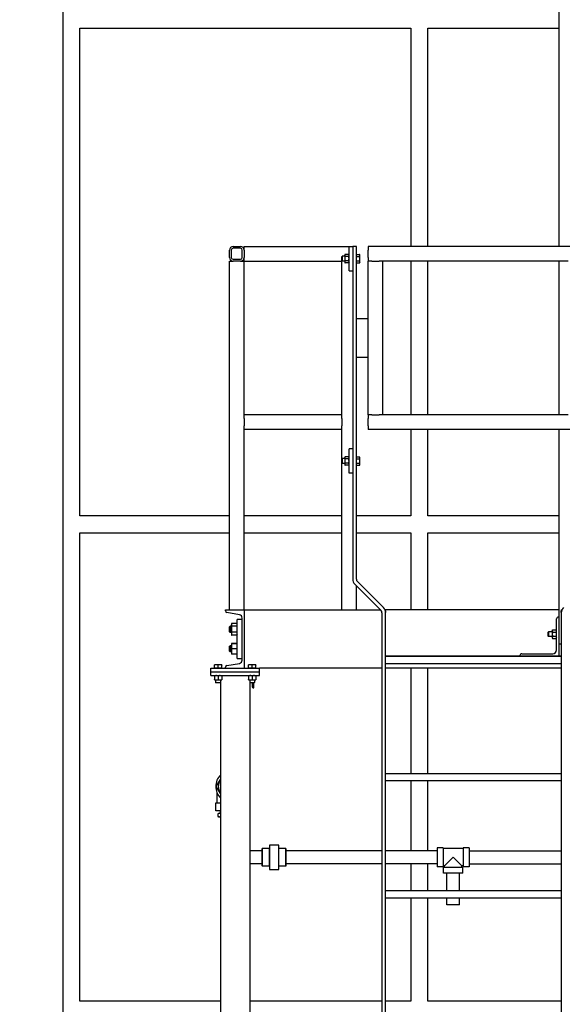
# Model space of a CAD drawing. Header units: inches. Extents: x 24 to 1128, y -94 to 748.
# Tile 404 of 546: x 844 to 900, y 190 to 291. Entities that reach past the tile are written whole.
import ezdxf

# ---------------------------------------------------------------- set-up
doc = ezdxf.new("R2010")
doc.units = ezdxf.units.IN
doc.header["$LTSCALE"] = 32
doc.header["$MEASUREMENT"] = 0
doc.layers.add('Dimension (ANSI)', color=7, linetype='Continuous', lineweight=25)
doc.layers.add('Visible (ANSI)', color=7, linetype='Continuous', lineweight=30)
doc.styles.add('Note Text (ANSI)', font='tahoma.ttf')
doc.dimstyles.new('Architectural (ANSI)', dxfattribs={"dimscale": 32, "dimtxt": 0.125, "dimasz": 0.098425, "dimexe": 0.125, "dimexo": 0.0625, "dimgap": 0.031496, "dimtad": 0, "dimtih": 1, "dimtoh": 1, "dimdec": 4, "dimrnd": 1e-08, "dimzin": 3, "dimdsep": 46, "dimlunit": 4, "dimtxsty": 'Note Text (ANSI)', "dimcen": 0.09, "dimdle": 0.393701, "dimclrd": 256, "dimclre": 256, "dimclrt": 256, "dimadec": 0, "dimazin": 3, "dimtfac": 0.96, "dimtofl": 0, "dimtmove": 0, "dimatfit": 3, "dimfxl": 1, "dimfrac": 2, "dimtolj": 1, "dimtzin": 12, "dimlwd": -1, "dimlwe": -1, "dimarcsym": 0})

# ---------------------------------------------------------------- blocks, each defined once
blk = doc.blocks.new('*D20')
at = {"layer": 'Defpoints', "color": 0, "transparency": 16777216}
for p in [(848.38, 292.25), (805.54, 136.25), (862.04, 136.25)]:
    blk.add_point(p, dxfattribs=at)
at = {"layer": 'Dimension (ANSI)', "transparency": 16777216}
for p, q in [((846.38, 292.25), (801.54, 292.25)), ((805.54, 289.1), (805.54, 223.34)), ((805.54, 139.4), (805.54, 217.16)), ((860.04, 136.25), (801.54, 136.25))]:
    blk.add_line(p, q, dxfattribs=at)
for points in [[(805.02, 289.1), (806.07, 289.1), (805.54, 292.25)], [(805.02, 139.4), (806.07, 139.4), (805.54, 136.25)]]:
    blk.add_solid(points, dxfattribs=at)
at = {"layer": 'Dimension (ANSI)', "transparency": 16777216, "insert": (798.81, 222.33), "char_height": 4, "attachment_point": 1, "style": 'Note Text (ANSI)'}
blk.add_mtext('\\A1;13\'-0"', dxfattribs=at)

msp = doc.modelspace()

# ---------------------------------------------------------------- linework, layer by layer
at = {"layer": 'Visible (ANSI)'}
for p, q in [((899.22407, 304.31471), (899.22407, 268.12537)), ((848.37916, 292.25037), (848.37916, 150.38487)), ((850.12916, 290.50037), (884.02963, 290.50037)), ((850.12916, 240.50037), (850.12916, 290.50037)), ((884.02963, 290.50037), (884.02963, 268.12537)), ((885.77963, 290.50037), (899.22407, 290.50037)), ((885.77963, 268.12537), (885.77963, 290.50037)), ((865.45916, 267.00037), (865.45916, 267.75037)), ((865.64666, 267.75037), (865.64666, 267.00037)), ((865.83416, 268.12537), (866.58416, 268.12537)), ((866.58416, 267.93787), (865.83416, 267.93787)), ((866.77166, 267.00037), (866.77166, 267.75037)), ((866.95916, 268.12537), (877.70916, 268.12537)), ((866.95916, 267.75037), (866.95916, 268.12537)), ((866.95916, 267.75037), (866.95916, 267.00037)), ((866.95916, 267.75037), (866.95916, 267.00037)), ((877.70916, 265.62537), (877.70916, 268.12537)), ((877.70916, 268.12537), (878.08416, 268.12537)), ((878.45916, 268.12537), (878.08416, 268.12537)), ((878.08416, 268.12537), (878.08416, 234.0307)), ((878.45916, 234.0307), (878.45916, 268.12537)), ((901.66468, 268.12537), (879.66468, 268.12537)), ((879.66468, 268.12537), (879.66468, 267.75037)), ((879.66468, 267.00037), (879.66468, 267.75037)), ((865.45916, 230.87537), (865.45916, 266.62537)), ((865.45916, 266.62537), (865.83416, 266.62537)), ((865.83416, 266.81287), (866.58416, 266.81287)), ((866.58416, 266.62537), (865.83416, 266.62537)), ((866.58416, 266.62537), (865.83416, 266.62537)), ((866.58416, 266.62537), (866.95916, 266.62537)), ((866.95916, 266.62537), (866.95916, 267.00037)), ((866.95916, 250.87537), (866.95916, 266.62537)), ((866.95916, 266.62537), (876.95916, 266.62537)), ((876.95916, 267.07819), (877.00493, 267.12537)), ((876.95916, 266.67256), (876.95916, 267.07819)), ((876.95916, 266.67256), (877.00493, 266.62537)), ((876.95916, 250.87537), (876.95916, 266.62537)), ((876.95916, 266.62537), (877.00493, 266.62537)), ((877.00493, 267.12537), (877.00493, 266.62537)), ((877.27116, 267.12537), (877.00493, 267.12537)), ((877.27116, 266.62537), (877.00493, 266.62537)), ((877.27116, 267.25037), (877.30466, 267.30839)), ((877.27116, 267.25037), (877.27116, 267.20013)), ((877.27116, 267.20013), (877.27116, 266.87537)), ((877.27116, 266.87537), (877.27116, 266.55062)), ((877.27116, 266.55062), (877.27116, 266.50037)), ((877.27116, 266.50037), (877.30466, 266.44236)), ((877.67567, 267.30839), (877.30466, 267.30839)), ((877.67567, 267.09188), (877.30466, 267.09188)), ((877.67567, 266.65887), (877.30466, 266.65887)), ((877.70916, 267.25037), (877.67567, 267.30839)), ((877.70916, 266.50037), (877.67567, 266.44236)), ((878.45917, 267.25037), (878.45916, 267.25037)), ((878.45917, 266.50037), (878.45916, 266.50037)), ((878.45917, 267.20013), (878.45917, 267.30839)), ((878.45917, 267.30839), (878.78967, 267.30839)), ((878.45917, 267.09188), (878.45917, 267.20013)), ((878.45917, 267.09188), (878.78967, 267.09188)), ((878.45917, 266.87537), (878.45917, 267.09188)), ((878.45917, 266.65887), (878.45917, 266.87537)), ((878.45917, 266.65887), (878.78967, 266.65887)), ((878.45917, 266.55062), (878.45917, 266.65887)), ((878.45917, 266.44236), (878.45917, 266.55062)), ((878.82317, 267.25037), (878.78967, 267.30839)), ((878.82317, 266.50037), (878.78967, 266.44236)), ((878.82317, 267.20013), (878.82317, 267.25037)), ((878.82317, 266.87537), (878.82317, 267.20013)), ((878.82317, 266.55062), (878.82317, 266.87537)), ((878.82317, 266.50037), (878.82317, 266.55062)), ((879.66468, 267.00037), (879.66468, 266.62537)), ((879.66468, 250.87537), (879.66468, 266.62537)), ((880.03968, 266.62537), (879.66468, 266.62537)), ((880.03968, 266.62537), (880.78968, 266.62537)), ((881.16468, 266.62537), (880.78968, 266.62537)), ((900.16468, 266.62537), (881.16468, 266.62537)), ((881.16468, 250.87537), (881.16468, 266.62537)), ((884.02963, 266.62537), (884.02963, 250.87537)), ((885.77963, 250.87537), (885.77963, 266.62537)), ((899.22407, 266.62537), (899.22407, 250.87537)), ((877.67567, 266.44236), (877.30466, 266.44236)), ((877.70916, 265.62537), (878.08416, 265.62537)), ((878.45917, 266.44236), (878.78967, 266.44236)), ((878.45916, 260.75037), (879.66468, 260.75037)), ((879.66468, 256.75037), (878.45916, 256.75037)), ((876.95916, 250.87537), (866.95916, 250.87537)), ((866.95916, 250.50037), (866.95916, 250.87537)), ((866.95916, 250.50037), (866.95916, 249.75037)), ((876.95916, 250.50037), (876.95916, 250.87537)), ((876.95916, 250.50037), (876.95916, 249.75037)), ((879.66468, 250.87537), (879.66468, 250.50037)), ((880.03968, 250.87537), (879.66468, 250.87537)), ((879.66468, 249.75037), (879.66468, 250.50037)), ((880.03968, 250.87537), (880.78968, 250.87537)), ((881.16468, 250.87537), (880.78968, 250.87537)), ((900.16468, 250.87537), (881.16468, 250.87537)), ((866.95916, 249.37537), (866.95916, 249.75037)), ((866.95916, 230.87537), (866.95916, 249.37537)), ((876.95916, 249.37537), (866.95916, 249.37537)), ((876.95916, 249.37537), (876.95916, 249.75037)), ((876.95916, 246.32819), (876.95916, 249.37537)), ((879.66468, 249.75037), (879.66468, 249.37537)), ((901.66468, 249.37537), (879.66468, 249.37537)), ((884.02963, 249.37537), (884.02963, 240.50037)), ((885.77963, 240.50037), (885.77963, 249.37537)), ((899.22407, 249.37537), (899.22407, 227.37537)), ((878.08416, 247.37537), (877.70916, 247.37537)), ((877.70916, 244.87537), (877.70916, 247.37537)), ((876.95916, 246.32819), (877.00493, 246.37537)), ((876.95916, 245.92256), (876.95916, 246.32819)), ((877.00493, 246.37537), (877.00493, 245.87537)), ((877.27116, 246.37537), (877.00493, 246.37537)), ((877.27116, 246.50037), (877.30466, 246.55839)), ((877.27116, 246.50037), (877.27116, 246.45013)), ((877.27116, 246.45013), (877.27116, 246.12537)), ((877.67567, 246.55839), (877.30466, 246.55839)), ((877.67567, 246.34188), (877.30466, 246.34188)), ((877.70916, 246.50037), (877.67567, 246.55839)), ((878.45917, 246.50037), (878.45916, 246.50037)), ((878.45917, 246.45013), (878.45917, 246.55839)), ((878.45917, 246.55839), (878.78967, 246.55839)), ((878.45917, 246.34188), (878.45917, 246.45013)), ((878.45917, 246.34188), (878.78967, 246.34188)), ((878.45917, 246.12537), (878.45917, 246.34188)), ((878.82317, 246.50037), (878.78967, 246.55839)), ((878.82317, 246.45013), (878.82317, 246.50037)), ((878.82317, 246.12537), (878.82317, 246.45013)), ((876.95916, 245.92256), (877.00493, 245.87537)), ((876.95916, 230.87537), (876.95916, 245.92256)), ((877.27116, 245.87537), (877.00493, 245.87537)), ((877.27116, 246.12537), (877.27116, 245.80062)), ((877.27116, 245.80062), (877.27116, 245.75037)), ((877.27116, 245.75037), (877.30466, 245.69236)), ((877.67567, 245.90887), (877.30466, 245.90887)), ((877.67567, 245.69236), (877.30466, 245.69236)), ((877.70916, 245.75037), (877.67567, 245.69236)), ((878.45917, 245.75037), (878.45916, 245.75037)), ((878.45917, 245.90887), (878.45917, 246.12537)), ((878.45917, 245.90887), (878.78967, 245.90887)), ((878.45917, 245.80062), (878.45917, 245.90887)), ((878.45917, 245.69236), (878.45917, 245.80062)), ((878.45917, 245.69236), (878.78967, 245.69236)), ((878.82317, 245.75037), (878.78967, 245.69236)), ((878.82317, 245.80062), (878.82317, 246.12537)), ((878.82317, 245.75037), (878.82317, 245.80062)), ((878.08416, 244.87537), (877.70916, 244.87537)), ((865.45916, 240.50037), (850.12916, 240.50037)), ((876.95916, 240.50037), (866.95916, 240.50037)), ((884.02963, 240.50037), (878.45916, 240.50037)), ((899.22407, 240.50037), (885.77963, 240.50037)), ((850.12916, 238.75037), (865.45916, 238.75037)), ((850.12916, 190.75037), (850.12916, 238.75037)), ((866.95916, 238.75037), (876.95916, 238.75037)), ((878.45916, 238.75037), (884.02963, 238.75037)), ((884.02963, 238.75037), (884.02963, 230.87537)), ((885.77963, 238.75037), (899.22407, 238.75037)), ((885.77963, 230.87537), (885.77963, 238.75037)), ((878.30383, 233.50037), (880.97433, 230.82988)), ((878.45916, 230.87537), (878.45916, 233.34504)), ((881.23949, 231.09504), (878.569, 233.76554)), ((865.03916, 230.75436), (865.03916, 230.87537)), ((865.03916, 230.87537), (866.95916, 230.87537)), ((866.47277, 230.36927), (865.18236, 230.58521)), ((866.95916, 230.87537), (866.95916, 224.87537)), ((866.95916, 230.87537), (880.92883, 230.87537)), ((866.95916, 230.87537), (866.95916, 230.75436)), ((881.08416, 230.56471), (881.08416, 137.12537)), ((881.3918, 230.87537), (881.45916, 230.87537)), ((881.45916, 230.75436), (881.45916, 230.87537)), ((899.22407, 230.87537), (881.45916, 230.87537)), ((881.45916, 230.75436), (881.45916, 230.58521)), ((881.45916, 230.56471), (881.45916, 230.58521)), ((881.45916, 137.12537), (881.45916, 230.56471)), ((899.45916, 230.87537), (899.45916, 230.75436)), ((899.45916, 230.87537), (899.52653, 230.87537)), ((899.45916, 230.58521), (899.45916, 230.75436)), ((899.45916, 230.58521), (899.45916, 230.56471)), ((899.45916, 230.56471), (899.45916, 137.12537)), ((865.45916, 229.13211), (865.51324, 229.18787)), ((865.51324, 229.18787), (865.51324, 228.56287)), ((865.65016, 229.18787), (865.51324, 229.18787)), ((865.65016, 229.40637), (865.68847, 229.48852)), ((865.65016, 229.40637), (865.65016, 229.33523)), ((865.65016, 229.33523), (865.65016, 228.87537)), ((866.22086, 229.48852), (865.68847, 229.48852)), ((866.22086, 229.18195), (865.68847, 229.18195)), ((866.25916, 229.40637), (866.22086, 229.48852)), ((866.25916, 225.87537), (866.25916, 229.87537)), ((866.75916, 229.87537), (866.25916, 229.87537)), ((866.75916, 225.71977), (866.75916, 230.03097)), ((898.97407, 226.75537), (898.97407, 229.93537)), ((899.16407, 230.12537), (899.22407, 230.12537)), ((899.22407, 230.12537), (899.22407, 226.12537)), ((865.45916, 228.61864), (865.45916, 229.13211)), ((865.45916, 228.61864), (865.51324, 228.56287)), ((865.65016, 228.56287), (865.51324, 228.56287)), ((865.65016, 228.87537), (865.65016, 228.41552)), ((865.65016, 228.41552), (865.65016, 228.34437)), ((865.65016, 228.34437), (865.68847, 228.26223)), ((866.22086, 228.5688), (865.68847, 228.5688)), ((866.22086, 228.26223), (865.68847, 228.26223)), ((866.25916, 228.34437), (866.22086, 228.26223)), ((898.09907, 228.57819), (898.14484, 228.62537)), ((898.09907, 228.17256), (898.09907, 228.57819)), ((898.09907, 228.17256), (898.14484, 228.12537)), ((898.14484, 228.62537), (898.14484, 228.12537)), ((898.53607, 228.62537), (898.14484, 228.62537)), ((898.53607, 228.75037), (898.56957, 228.80839)), ((898.53607, 228.75037), (898.53607, 228.70013)), ((898.53607, 228.70013), (898.53607, 228.37537)), ((898.53607, 228.37537), (898.53607, 228.05062)), ((898.56957, 228.80839), (898.94058, 228.80839)), ((898.56957, 228.59188), (898.94058, 228.59188)), ((898.56957, 228.15887), (898.94058, 228.15887)), ((898.97407, 228.75037), (898.94058, 228.80839)), ((865.45916, 227.13211), (865.51324, 227.18787)), ((865.45916, 226.61864), (865.45916, 227.13211)), ((865.51324, 227.18787), (865.51324, 226.56287)), ((865.65016, 227.18787), (865.51324, 227.18787)), ((865.65016, 227.40637), (865.65026, 227.40658)), ((865.65016, 227.40637), (865.65016, 227.40617)), ((865.65016, 227.40617), (865.65016, 227.12799)), ((865.65016, 227.12799), (865.65016, 226.5972)), ((866.22086, 227.41469), (865.68847, 227.41469)), ((866.22086, 227.39765), (865.68847, 227.39765)), ((866.25916, 227.40637), (866.25907, 227.40658)), ((898.53607, 228.12537), (898.14484, 228.12537)), ((898.53607, 228.05062), (898.53607, 228.00037)), ((898.53607, 228.00037), (898.56957, 227.94236)), ((898.56957, 227.94236), (898.94058, 227.94236)), ((898.97407, 228.00037), (898.94058, 227.94236)), ((899.22407, 227.37537), (899.45916, 227.37537)), ((865.45916, 226.61864), (865.51324, 226.56287)), ((865.65016, 226.56287), (865.51324, 226.56287)), ((865.65016, 226.5972), (865.65016, 226.34437)), ((865.65016, 226.34437), (865.65026, 226.34417)), ((866.22086, 226.85834), (865.68847, 226.85834)), ((866.22086, 226.33606), (865.68847, 226.33606)), ((866.25916, 226.34437), (866.25907, 226.34417)), ((899.45916, 226.12537), (881.45916, 226.12537)), ((895.22407, 226.12537), (895.22407, 226.18537)), ((895.41407, 226.37537), (898.59407, 226.37537)), ((864.10166, 225.23938), (863.91416, 225.23938)), ((863.91416, 224.87538), (863.91416, 225.20588)), ((864.47666, 225.23938), (864.10166, 225.23938)), ((864.28916, 224.87538), (864.28916, 225.20588)), ((864.66416, 225.23938), (864.47666, 225.23938)), ((864.66416, 224.87538), (864.66416, 225.20588)), ((865.18236, 225.16554), (866.47277, 225.38148)), ((866.25916, 225.87537), (866.75916, 225.87537)), ((867.60166, 225.23938), (867.41416, 225.23938)), ((867.41416, 224.87538), (867.41416, 225.20588)), ((867.97666, 225.23938), (867.60166, 225.23938)), ((867.78916, 224.87538), (867.78916, 225.20588)), ((868.16416, 225.23938), (867.97666, 225.23938)), ((868.16416, 224.87538), (868.16416, 225.20588)), ((881.45916, 226.11037), (899.45916, 226.11037)), ((881.45916, 225.36037), (899.45916, 225.36037)), ((863.53916, 224.87537), (868.53916, 224.87537)), ((863.53916, 224.50037), (863.53916, 224.87537)), ((863.53916, 224.50037), (868.53916, 224.50037)), ((863.53916, 224.50037), (868.53916, 224.50037)), ((863.53916, 224.12537), (863.53916, 224.50037)), ((863.53916, 224.12537), (868.53916, 224.12537)), ((864.10166, 224.87538), (863.91416, 224.87538)), ((863.91416, 224.87538), (863.91416, 224.87537)), ((864.28916, 224.87538), (864.10166, 224.87538)), ((864.47666, 224.87538), (864.28916, 224.87538)), ((864.66416, 224.87538), (864.47666, 224.87538)), ((864.66416, 224.87538), (864.66416, 224.87537)), ((865.03916, 224.87537), (865.03916, 224.99639)), ((866.95916, 224.99639), (866.95916, 224.87537)), ((867.60166, 224.87538), (867.41416, 224.87538)), ((867.41416, 224.87538), (867.41416, 224.87537)), ((867.78916, 224.87538), (867.60166, 224.87538)), ((867.97666, 224.87538), (867.78916, 224.87538)), ((868.16416, 224.87538), (867.97666, 224.87538)), ((868.16416, 224.87538), (868.16416, 224.87537)), ((881.08416, 224.87537), (868.53916, 224.87537)), ((868.53916, 224.50037), (868.53916, 224.87537)), ((868.53916, 224.12537), (868.53916, 224.50037)), ((899.45916, 224.87537), (881.45916, 224.87537)), ((884.02963, 224.87537), (884.02963, 214.11037)), ((885.77963, 214.11037), (885.77963, 224.87537)), ((863.91416, 224.09188), (863.91416, 223.72087)), ((863.91416, 223.68737), (864.10166, 223.68737)), ((864.03916, 223.68737), (864.03916, 223.42115)), ((864.08635, 223.37537), (864.03916, 223.42115)), ((864.03916, 223.42115), (864.53916, 223.42115)), ((864.49197, 223.37537), (864.08635, 223.37537)), ((864.10166, 223.68737), (864.47666, 223.68737)), ((864.28916, 224.09188), (864.28916, 223.72087)), ((864.47666, 223.68737), (864.66416, 223.68737)), ((864.49197, 223.37537), (864.53916, 223.42115)), ((864.53916, 223.68737), (864.53916, 223.42115)), ((864.53916, 223.42115), (864.53916, 138.12537)), ((864.66416, 224.09188), (864.66416, 223.72087)), ((867.41416, 224.09188), (867.41416, 223.72087)), ((867.41416, 223.68737), (867.60166, 223.68737)), ((867.53916, 223.68737), (867.53916, 223.42115)), ((867.53916, 223.42115), (867.53916, 138.12537)), ((867.58635, 223.37537), (867.53916, 223.42115)), ((867.53916, 223.42115), (868.03916, 223.42115)), ((867.99197, 223.37537), (867.58635, 223.37537)), ((867.60166, 223.68737), (867.97666, 223.68737)), ((867.77116, 223.37537), (867.77116, 222.99537)), ((867.78916, 224.09188), (867.78916, 223.72087)), ((867.95916, 222.87537), (867.95916, 223.37537)), ((867.97666, 223.68737), (868.16416, 223.68737)), ((867.99197, 223.37537), (868.03916, 223.42115)), ((868.03916, 223.68737), (868.03916, 223.42115)), ((868.16416, 224.09188), (868.16416, 223.72087)), ((867.89116, 222.87537), (867.95916, 222.87537)), ((881.45916, 214.11037), (899.45916, 214.11037)), ((881.45916, 213.36037), (899.45916, 213.36037)), ((884.02963, 213.36037), (884.02963, 206.16345)), ((885.77963, 206.16345), (885.77963, 213.36037)), ((864.21166, 211.10095), (864.21166, 212.05441)), ((864.05166, 210.26095), (864.05166, 211.10095)), ((864.05166, 211.10095), (864.53916, 211.10095)), ((864.53916, 210.26095), (864.05166, 210.26095)), ((864.44166, 210.01095), (864.27729, 209.96691)), ((864.27729, 209.96691), (864.27729, 209.68)), ((864.53916, 210.01095), (864.44166, 210.01095)), ((864.51508, 210.26095), (864.50416, 210.01095)), ((864.44166, 209.63595), (864.27729, 209.68)), ((864.44166, 209.63595), (864.53916, 209.63595)), ((868.80604, 206.16345), (867.53916, 206.16345)), ((868.80604, 206.39033), (868.82167, 206.40595)), ((868.80604, 204.62158), (868.80604, 206.39033)), ((868.82167, 206.40595), (868.82167, 204.60595)), ((869.53104, 206.40595), (868.82167, 206.40595)), ((869.53104, 206.40595), (869.54604, 206.42095)), ((869.53104, 206.40595), (869.53104, 204.60595)), ((869.54604, 206.75595), (869.54604, 206.38984)), ((869.54604, 206.38984), (869.54604, 205.50595)), ((870.50241, 206.75595), (869.56467, 206.75595)), ((870.52104, 206.38984), (870.52104, 206.75595)), ((871.22892, 206.40595), (870.52104, 206.40595)), ((870.52104, 205.50595), (870.52104, 206.38984)), ((871.24454, 206.39033), (871.22892, 206.40595)), ((871.22892, 204.60595), (871.22892, 206.40595)), ((871.24454, 206.39033), (871.24454, 204.62158)), ((881.08416, 206.16345), (871.24454, 206.16345)), ((886.74916, 206.16345), (881.45916, 206.16345)), ((887.36916, 206.48095), (886.74916, 206.48095)), ((886.74916, 206.48095), (886.74916, 204.53095)), ((887.36916, 206.48095), (887.36916, 204.53095)), ((889.38916, 206.39595), (887.36916, 206.39595)), ((890.00916, 206.48095), (889.38916, 206.48095)), ((889.38916, 206.48095), (889.38916, 204.53095)), ((890.00916, 206.48095), (890.00916, 204.53095)), ((890.00916, 206.16345), (899.45916, 206.16345)), ((869.54604, 205.50595), (869.54604, 204.62207)), ((870.52104, 204.62207), (870.52104, 205.50595)), ((888.37916, 205.50595), (887.48916, 204.61595)), ((889.26916, 204.61595), (888.37916, 205.50595)), ((868.80604, 204.84845), (867.53916, 204.84845)), ((868.80604, 204.62158), (868.82167, 204.60595)), ((869.53104, 204.60595), (868.82167, 204.60595)), ((869.53104, 204.60595), (869.54604, 204.59095)), ((869.54604, 204.62207), (869.54604, 204.25595)), ((869.56467, 204.25595), (870.50241, 204.25595)), ((870.52104, 204.25595), (870.52104, 204.62207)), ((871.22892, 204.60595), (870.52104, 204.60595)), ((871.24454, 204.62158), (871.22892, 204.60595)), ((881.08416, 204.84845), (871.24454, 204.84845)), ((886.74916, 204.84845), (881.45916, 204.84845)), ((884.02963, 204.84845), (884.02963, 202.11037)), ((885.77963, 202.11037), (885.77963, 204.84845)), ((887.36916, 204.53095), (886.74916, 204.53095)), ((887.48916, 204.61595), (887.36916, 204.61595)), ((887.40416, 203.87595), (887.40416, 204.49595)), ((887.40416, 204.49595), (889.35416, 204.49595)), ((887.48916, 204.49595), (887.48916, 204.61595)), ((889.26916, 204.49595), (889.26916, 204.61595)), ((889.38916, 204.61595), (889.26916, 204.61595)), ((889.35416, 203.87595), (889.35416, 204.49595)), ((890.00916, 204.53095), (889.38916, 204.53095)), ((890.00916, 204.84845), (899.45916, 204.84845)), ((889.35416, 203.87595), (887.40416, 203.87595)), ((887.72166, 202.11037), (887.72166, 203.87595)), ((889.03666, 202.11037), (889.03666, 203.87595)), ((881.45916, 202.11037), (899.45916, 202.11037)), ((881.45916, 201.36037), (899.45916, 201.36037)), ((884.02963, 201.36037), (884.02963, 190.75037)), ((885.77963, 190.75037), (885.77963, 201.36037)), ((887.7413, 200.62595), (887.72207, 201.36037)), ((889.01702, 200.62595), (889.03626, 201.36037)), ((889.01702, 200.62595), (887.7413, 200.62595)), ((864.53916, 190.75037), (850.12916, 190.75037)), ((881.08416, 190.75037), (867.53916, 190.75037)), ((884.02963, 190.75037), (881.45916, 190.75037)), ((899.45916, 190.75037), (885.77963, 190.75037))]:
    msp.add_line(p, q, dxfattribs=at)
for centre, radius, start, end in [((865.83416, 267.75037), 0.375, 90, 180), ((865.83416, 267.75037), 0.1875, 90, 180), ((866.58416, 267.75037), 0.375, 0, 90), ((866.58416, 267.75037), 0.1875, 0, 90), ((865.83416, 267.00037), 0.375, 180, 270), ((865.83416, 267.00037), 0.1875, 180, 270), ((866.58416, 267.00037), 0.1875, 270, 0), ((866.58416, 267.00037), 0.375, 270, 0), ((878.83416, 234.0307), 0.75, 180, 225), ((878.83416, 234.0307), 0.375, 180, 225), ((865.21066, 230.75436), 0.1715, 180, 260.5), ((866.41616, 230.03097), 0.343, 0, 80.5), ((880.70916, 230.56471), 0.375, 0, 45), ((880.70916, 230.56471), 0.75, 0, 45), ((900.20916, 230.56471), 0.75, 135, 180), ((899.16407, 229.93537), 0.19, 90, 180), ((895.41407, 226.18537), 0.19, 90, 180), ((898.59407, 226.75537), 0.38, 270, 0), ((865.21066, 224.99639), 0.1715, 99.5, 180), ((866.41616, 225.71977), 0.343, 279.5, 0), ((867.89116, 222.99537), 0.12, 180, 270), ((865.69166, 212.76095), 1.64, 134.6475643, 225.3524357), ((865.69166, 212.76095), 1.375, 150, 210), ((865.69166, 212.76095), 1.375, 146.9486192, 150), ((865.69166, 212.76095), 1.375, 210, 213.0513808)]:
    msp.add_arc(centre, radius, start, end, dxfattribs=at)
for points, weights in [([(877.30466, 267.30839), (877.27116, 267.25037), (877.27116, 267.20013)], [1, 1.0379548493, 1]), ([(877.27116, 267.20013), (877.27116, 267.14989), (877.30466, 267.09188)], [1, 1.0379548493, 1]), ([(877.30466, 267.09188), (877.27116, 266.97586), (877.27116, 266.87537)], [1, 1.0379548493, 1]), ([(877.27116, 266.87537), (877.27116, 266.77489), (877.30466, 266.65887)], [1, 1.0379548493, 1]), ([(877.30466, 266.65887), (877.27116, 266.60086), (877.27116, 266.55062)], [1, 1.0379548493, 1]), ([(877.27116, 266.55062), (877.27116, 266.50037), (877.30466, 266.44236)], [1, 1.0379548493, 1]), ([(877.70916, 267.20013), (877.70916, 267.25037), (877.67567, 267.30839)], [1, 1.0379548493, 1]), ([(877.67567, 267.09188), (877.70916, 267.14989), (877.70916, 267.20013)], [1, 1.0379548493, 1]), ([(877.70916, 266.87537), (877.70916, 266.97586), (877.67567, 267.09188)], [1, 1.0379548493, 1]), ([(877.67567, 266.65887), (877.70916, 266.77489), (877.70916, 266.87537)], [1, 1.0379548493, 1]), ([(877.70916, 266.55062), (877.70916, 266.60086), (877.67567, 266.65887)], [1, 1.0379548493, 1]), ([(877.67567, 266.44236), (877.70916, 266.50037), (877.70916, 266.55062)], [1, 1.0379548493, 1]), ([(878.82317, 267.20013), (878.82317, 267.25037), (878.78967, 267.30839)], [1, 1.0379548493, 1]), ([(878.78967, 267.09188), (878.82317, 267.14989), (878.82317, 267.20013)], [1, 1.0379548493, 1]), ([(878.82317, 266.87537), (878.82317, 266.97586), (878.78967, 267.09188)], [1, 1.0379548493, 1]), ([(878.78967, 266.65887), (878.82317, 266.77489), (878.82317, 266.87537)], [1, 1.0379548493, 1]), ([(878.82317, 266.55062), (878.82317, 266.60086), (878.78967, 266.65887)], [1, 1.0379548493, 1]), ([(878.78967, 266.44236), (878.82317, 266.50037), (878.82317, 266.55062)], [1, 1.0379548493, 1]), ([(877.30466, 246.55839), (877.27116, 246.50037), (877.27116, 246.45013)], [1, 1.0379548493, 1]), ([(877.27116, 246.45013), (877.27116, 246.39989), (877.30466, 246.34188)], [1, 1.0379548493, 1]), ([(877.30466, 246.34188), (877.27116, 246.22586), (877.27116, 246.12537)], [1, 1.0379548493, 1]), ([(877.70916, 246.45013), (877.70916, 246.50037), (877.67567, 246.55839)], [1, 1.0379548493, 1]), ([(877.67567, 246.34188), (877.70916, 246.39989), (877.70916, 246.45013)], [1, 1.0379548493, 1]), ([(877.70916, 246.12537), (877.70916, 246.22586), (877.67567, 246.34188)], [1, 1.0379548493, 1]), ([(878.82317, 246.45013), (878.82317, 246.50037), (878.78967, 246.55839)], [1, 1.0379548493, 1]), ([(878.78967, 246.34188), (878.82317, 246.39989), (878.82317, 246.45013)], [1, 1.0379548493, 1]), ([(878.82317, 246.12537), (878.82317, 246.22586), (878.78967, 246.34188)], [1, 1.0379548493, 1]), ([(877.27116, 246.12537), (877.27116, 246.02489), (877.30466, 245.90887)], [1, 1.0379548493, 1]), ([(877.30466, 245.90887), (877.27116, 245.85086), (877.27116, 245.80062)], [1, 1.0379548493, 1]), ([(877.27116, 245.80062), (877.27116, 245.75037), (877.30466, 245.69236)], [1, 1.0379548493, 1]), ([(877.67567, 245.90887), (877.70916, 246.02489), (877.70916, 246.12537)], [1, 1.0379548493, 1]), ([(877.70916, 245.80062), (877.70916, 245.85086), (877.67567, 245.90887)], [1, 1.0379548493, 1]), ([(877.67567, 245.69236), (877.70916, 245.75037), (877.70916, 245.80062)], [1, 1.0379548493, 1]), ([(878.78967, 245.90887), (878.82317, 246.02489), (878.82317, 246.12537)], [1, 1.0379548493, 1]), ([(878.82317, 245.80062), (878.82317, 245.85086), (878.78967, 245.90887)], [1, 1.0379548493, 1]), ([(878.78967, 245.69236), (878.82317, 245.75037), (878.82317, 245.80062)], [1, 1.0379548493, 1]), ([(865.68847, 229.48852), (865.65016, 229.40637), (865.65016, 229.33523)], [1, 1.0379548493, 1]), ([(865.65016, 229.33523), (865.65016, 229.26409), (865.68847, 229.18195)], [1, 1.0379548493, 1]), ([(865.68847, 229.18195), (865.65016, 229.01766), (865.65016, 228.87537)], [1, 1.0379548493, 1]), ([(866.25916, 229.33523), (866.25916, 229.40637), (866.22086, 229.48852)], [1, 1.0379548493, 1]), ([(866.22086, 229.18195), (866.25916, 229.26409), (866.25916, 229.33523)], [1, 1.0379548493, 1]), ([(866.25916, 228.87537), (866.25916, 229.01766), (866.22086, 229.18195)], [1, 1.0379548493, 1]), ([(865.65016, 228.87537), (865.65016, 228.73309), (865.68847, 228.5688)], [1, 1.0379548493, 1]), ([(865.68847, 228.5688), (865.65016, 228.48666), (865.65016, 228.41552)], [1, 1.0379548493, 1]), ([(865.65016, 228.41552), (865.65016, 228.34437), (865.68847, 228.26223)], [1, 1.0379548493, 1]), ([(866.22086, 228.5688), (866.25916, 228.73309), (866.25916, 228.87537)], [1, 1.0379548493, 1]), ([(866.25916, 228.41552), (866.25916, 228.48666), (866.22086, 228.5688)], [1, 1.0379548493, 1]), ([(866.22086, 228.26223), (866.25916, 228.34437), (866.25916, 228.41552)], [1, 1.0379548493, 1]), ([(898.56957, 228.80839), (898.53607, 228.75037), (898.53607, 228.70013)], [1, 1.0379548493, 1]), ([(898.53607, 228.70013), (898.53607, 228.64989), (898.56957, 228.59188)], [1, 1.0379548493, 1]), ([(898.56957, 228.59188), (898.53607, 228.47586), (898.53607, 228.37537)], [1, 1.0379548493, 1]), ([(898.53607, 228.37537), (898.53607, 228.27489), (898.56957, 228.15887)], [1, 1.0379548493, 1]), ([(898.56957, 228.15887), (898.53607, 228.10086), (898.53607, 228.05062)], [1, 1.0379548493, 1]), ([(898.97407, 228.70013), (898.97407, 228.75037), (898.94058, 228.80839)], [1, 1.0379548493, 1]), ([(898.94058, 228.59188), (898.97407, 228.64989), (898.97407, 228.70013)], [1, 1.0379548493, 1]), ([(898.97407, 228.37537), (898.97407, 228.47586), (898.94058, 228.59188)], [1, 1.0379548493, 1]), ([(898.94058, 228.15887), (898.97407, 228.27489), (898.97407, 228.37537)], [1, 1.0379548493, 1]), ([(898.97407, 228.05062), (898.97407, 228.10086), (898.94058, 228.15887)], [1, 1.0379548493, 1]), ([(865.68847, 227.41469), (865.65016, 227.41012), (865.65016, 227.40617)], [1, 1.0379548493, 1]), ([(865.65016, 227.40617), (865.65016, 227.40222), (865.68847, 227.39765)], [1, 1.0379548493, 1]), ([(865.68847, 227.39765), (865.65016, 227.25314), (865.65016, 227.12799)], [1, 1.0379548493, 1]), ([(865.65016, 227.12799), (865.65016, 227.00285), (865.68847, 226.85834)], [1, 1.0379548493, 1]), ([(866.25916, 227.40617), (866.25916, 227.41012), (866.22086, 227.41469)], [1, 1.0379548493, 1]), ([(866.22086, 227.39765), (866.25916, 227.40222), (866.25916, 227.40617)], [1, 1.0379548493, 1]), ([(866.25916, 227.12799), (866.25916, 227.25314), (866.22086, 227.39765)], [1, 1.0379548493, 1]), ([(866.22086, 226.85834), (866.25916, 227.00285), (866.25916, 227.12799)], [1, 1.0379548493, 1]), ([(898.53607, 228.05062), (898.53607, 228.00037), (898.56957, 227.94236)], [1, 1.0379548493, 1]), ([(898.94058, 227.94236), (898.97407, 228.00037), (898.97407, 228.05062)], [1, 1.0379548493, 1]), ([(865.68847, 226.85834), (865.65016, 226.71839), (865.65016, 226.5972)], [1, 1.0379548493, 1]), ([(865.65016, 226.5972), (865.65016, 226.476), (865.68847, 226.33606)], [1, 1.0379548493, 1]), ([(865.68847, 226.33606), (865.65201, 226.34041), (865.65026, 226.34417)], [1, 1.03605488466, 1.00360971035]), ([(866.25916, 226.5972), (866.25916, 226.71839), (866.22086, 226.85834)], [1, 1.0379548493, 1]), ([(866.22086, 226.33606), (866.25916, 226.476), (866.25916, 226.5972)], [1, 1.0379548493, 1]), ([(866.25907, 226.34417), (866.25731, 226.34041), (866.22086, 226.33606)], [1.00360971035, 1.03605488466, 1]), ([(863.91416, 225.20588), (863.91416, 225.23938), (863.91416, 225.23938)], [1, 1.0379548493, 1]), ([(864.10166, 225.23938), (864.01464, 225.23938), (863.91416, 225.20588)], [1, 1.0379548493, 1]), ([(864.28916, 225.20588), (864.18868, 225.23938), (864.10166, 225.23938)], [1, 1.0379548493, 1]), ([(864.47666, 225.23938), (864.38964, 225.23938), (864.28916, 225.20588)], [1, 1.0379548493, 1]), ([(864.66416, 225.20588), (864.56368, 225.23938), (864.47666, 225.23938)], [1, 1.0379548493, 1]), ([(864.66416, 225.23938), (864.66416, 225.23938), (864.66416, 225.20588)], [1, 1.0379548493, 1]), ([(867.41416, 225.20588), (867.41416, 225.23938), (867.41416, 225.23938)], [1, 1.0379548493, 1]), ([(867.60166, 225.23938), (867.51464, 225.23938), (867.41416, 225.20588)], [1, 1.0379548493, 1]), ([(867.78916, 225.20588), (867.68868, 225.23938), (867.60166, 225.23938)], [1, 1.0379548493, 1]), ([(867.97666, 225.23938), (867.88964, 225.23938), (867.78916, 225.20588)], [1, 1.0379548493, 1]), ([(868.16416, 225.20588), (868.06368, 225.23938), (867.97666, 225.23938)], [1, 1.0379548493, 1]), ([(868.16416, 225.23938), (868.16416, 225.23938), (868.16416, 225.20588)], [1, 1.0379548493, 1]), ([(863.91416, 224.09188), (863.91416, 224.12537), (863.91416, 224.12537)], [1, 1.0379548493, 1]), ([(864.10166, 224.12537), (864.01464, 224.12537), (863.91416, 224.09188)], [1, 1.0379548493, 1]), ([(864.28916, 224.09188), (864.18868, 224.12537), (864.10166, 224.12537)], [1, 1.0379548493, 1]), ([(864.47666, 224.12537), (864.38964, 224.12537), (864.28916, 224.09188)], [1, 1.0379548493, 1]), ([(864.66416, 224.09188), (864.56368, 224.12537), (864.47666, 224.12537)], [1, 1.0379548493, 1]), ([(864.66416, 224.12537), (864.66416, 224.12537), (864.66416, 224.09188)], [1, 1.0379548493, 1]), ([(867.41416, 224.09188), (867.41416, 224.12537), (867.41416, 224.12537)], [1, 1.0379548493, 1]), ([(867.60166, 224.12537), (867.51464, 224.12537), (867.41416, 224.09188)], [1, 1.0379548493, 1]), ([(867.78916, 224.09188), (867.68868, 224.12537), (867.60166, 224.12537)], [1, 1.0379548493, 1]), ([(867.97666, 224.12537), (867.88964, 224.12537), (867.78916, 224.09188)], [1, 1.0379548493, 1]), ([(868.16416, 224.09188), (868.06368, 224.12537), (867.97666, 224.12537)], [1, 1.0379548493, 1]), ([(868.16416, 224.12537), (868.16416, 224.12537), (868.16416, 224.09188)], [1, 1.0379548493, 1]), ([(863.91416, 223.72087), (864.01464, 223.68737), (864.10166, 223.68737)], [1, 1.0379548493, 1]), ([(863.91416, 223.68737), (863.91416, 223.68737), (863.91416, 223.72087)], [1, 1.0379548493, 1]), ([(864.10166, 223.68737), (864.18868, 223.68737), (864.28916, 223.72087)], [1, 1.0379548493, 1]), ([(864.28916, 223.72087), (864.38964, 223.68737), (864.47666, 223.68737)], [1, 1.0379548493, 1]), ([(864.47666, 223.68737), (864.56368, 223.68737), (864.66416, 223.72087)], [1, 1.0379548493, 1]), ([(864.66416, 223.72087), (864.66416, 223.68737), (864.66416, 223.68737)], [1, 1.0379548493, 1]), ([(867.41416, 223.72087), (867.51464, 223.68737), (867.60166, 223.68737)], [1, 1.0379548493, 1]), ([(867.41416, 223.68737), (867.41416, 223.68737), (867.41416, 223.72087)], [1, 1.0379548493, 1]), ([(867.60166, 223.68737), (867.68868, 223.68737), (867.78916, 223.72087)], [1, 1.0379548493, 1]), ([(867.78916, 223.72087), (867.88964, 223.68737), (867.97666, 223.68737)], [1, 1.0379548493, 1]), ([(867.97666, 223.68737), (868.06368, 223.68737), (868.16416, 223.72087)], [1, 1.0379548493, 1]), ([(868.16416, 223.72087), (868.16416, 223.68737), (868.16416, 223.68737)], [1, 1.0379548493, 1]), ([(864.14003, 212.82345), (864.33142, 213.15494), (864.50088, 213.44845)], [1.0414979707, 1.05302826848, 1]), ([(864.50088, 213.44845), (864.52001, 213.48158), (864.53916, 213.51476)], [1, 1.00571658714, 1.01068291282]), ([(864.50088, 212.07345), (864.33142, 212.36697), (864.14003, 212.69845)], [1, 1.05302826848, 1.0414979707]), ([(864.53916, 212.00714), (864.52001, 212.04032), (864.50088, 212.07345)], [1.01068291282, 1.00571658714, 1]), ([(864.53916, 210.00886), (864.4268, 210.00216), (864.30241, 209.97279)], [1.03321015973, 1.08491942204, 1.10285189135]), ([(864.30241, 209.67411), (864.4268, 209.64474), (864.53916, 209.63805)], [1.10285189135, 1.08491942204, 1.03321015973]), ([(869.54604, 206.75595), (869.54604, 206.75595), (869.56467, 206.75595)], [1, 1.05512060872, 1.07707509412]), ([(869.56467, 206.71934), (869.54604, 206.54923), (869.54604, 206.38984)], [1.07707509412, 1.05512060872, 1]), ([(869.54604, 206.38984), (869.54604, 206.23044), (869.56467, 206.06033)], [1, 1.05512060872, 1.07707509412]), ([(869.56467, 205.97194), (869.54604, 205.73137), (869.54604, 205.50595)], [1.07707509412, 1.05512060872, 1]), ([(870.50241, 206.75595), (870.52104, 206.75595), (870.52104, 206.75595)], [1.07707509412, 1.05512060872, 1]), ([(870.52104, 206.38984), (870.52104, 206.54923), (870.50241, 206.71934)], [1, 1.05512060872, 1.07707509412]), ([(870.50241, 206.06033), (870.52104, 206.23044), (870.52104, 206.38984)], [1.07707509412, 1.05512060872, 1]), ([(870.52104, 205.50595), (870.52104, 205.73137), (870.50241, 205.97194)], [1, 1.05512060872, 1.07707509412]), ([(869.54604, 205.50595), (869.54604, 205.28053), (869.56467, 205.03996)], [1, 1.05512060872, 1.07707509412]), ([(869.56467, 204.95157), (869.54604, 204.78146), (869.54604, 204.62207)], [1.07707509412, 1.05512060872, 1]), ([(870.50241, 205.03996), (870.52104, 205.28053), (870.52104, 205.50595)], [1.07707509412, 1.05512060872, 1]), ([(870.52104, 204.62207), (870.52104, 204.78146), (870.50241, 204.95157)], [1, 1.05512060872, 1.07707509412]), ([(869.56467, 204.25595), (869.54604, 204.25595), (869.54604, 204.25595)], [1.07707509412, 1.05512060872, 1]), ([(869.54604, 204.62207), (869.54604, 204.46267), (869.56467, 204.29256)], [1, 1.05512060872, 1.07707509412]), ([(870.50241, 204.29256), (870.52104, 204.46267), (870.52104, 204.62207)], [1.07707509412, 1.05512060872, 1]), ([(870.52104, 204.25595), (870.52104, 204.25595), (870.50241, 204.25595)], [1, 1.05512060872, 1.07707509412])]:
    msp.add_rational_spline(points, weights, degree=2, dxfattribs=at)
for points, knots in [([(864.14003, 212.69845), (864.1378, 212.70232), (864.13576, 212.70633), (864.12685, 212.72651), (864.12329, 212.74423), (864.12329, 212.77768), (864.12685, 212.79539), (864.13576, 212.81558), (864.1378, 212.81958), (864.14003, 212.82345)], [-0.6749072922, -0.6749072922, -0.6749072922, -0.6749072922, -0.6423484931, -0.6423484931, -0.5149115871, -0.5149115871, -0.3874746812, -0.3874746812, -0.3549158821, -0.3549158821, -0.3549158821, -0.3549158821]), ([(864.30241, 209.97279), (864.29958, 209.97213), (864.29696, 209.97151), (864.28309, 209.96825), (864.27729, 209.96691), (864.27729, 209.96691)], [0.5643682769, 0.5643682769, 0.5643682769, 0.5643682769, 0.6057272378, 0.6057272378, 0.8049583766, 0.8049583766, 0.8049583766, 0.8049583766]), ([(864.27729, 209.68), (864.27729, 209.68), (864.28309, 209.67866), (864.29696, 209.6754), (864.29958, 209.67478), (864.30241, 209.67411)], [2.1182330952, 2.1182330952, 2.1182330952, 2.1182330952, 2.317464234, 2.317464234, 2.3588231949, 2.3588231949, 2.3588231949, 2.3588231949]), ([(869.56467, 206.75595), (869.56596, 206.75595), (869.56659, 206.75248), (869.56659, 206.74039), (869.56596, 206.73109), (869.56467, 206.71934)], [1.2997285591, 1.2997285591, 1.2997285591, 1.2997285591, 1.4200780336, 1.4200780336, 1.5404275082, 1.5404275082, 1.5404275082, 1.5404275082]), ([(869.56467, 206.06033), (869.56596, 206.04858), (869.56659, 206.03437), (869.56659, 206.00519), (869.56596, 205.98856), (869.56467, 205.97194)], [1.2997285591, 1.2997285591, 1.2997285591, 1.2997285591, 1.4200780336, 1.4200780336, 1.5404275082, 1.5404275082, 1.5404275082, 1.5404275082]), ([(870.50241, 206.71934), (870.50113, 206.73109), (870.50049, 206.74039), (870.50049, 206.75248), (870.50113, 206.75595), (870.50241, 206.75595)], [0.3970399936, 0.3970399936, 0.3970399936, 0.3970399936, 0.5173894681, 0.5173894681, 0.6377389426, 0.6377389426, 0.6377389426, 0.6377389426]), ([(870.50241, 205.97194), (870.50113, 205.98856), (870.50049, 206.00519), (870.50049, 206.03437), (870.50113, 206.04858), (870.50241, 206.06033)], [0.3970399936, 0.3970399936, 0.3970399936, 0.3970399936, 0.5173894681, 0.5173894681, 0.6377389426, 0.6377389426, 0.6377389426, 0.6377389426]), ([(869.56467, 205.03996), (869.56596, 205.02334), (869.56659, 205.00672), (869.56659, 204.97754), (869.56596, 204.96333), (869.56467, 204.95157)], [1.2997285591, 1.2997285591, 1.2997285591, 1.2997285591, 1.4200780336, 1.4200780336, 1.5404275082, 1.5404275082, 1.5404275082, 1.5404275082]), ([(870.50241, 204.95157), (870.50113, 204.96333), (870.50049, 204.97754), (870.50049, 205.00672), (870.50113, 205.02334), (870.50241, 205.03996)], [0.3970399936, 0.3970399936, 0.3970399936, 0.3970399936, 0.5173894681, 0.5173894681, 0.6377389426, 0.6377389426, 0.6377389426, 0.6377389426]), ([(869.56467, 204.29256), (869.56596, 204.28081), (869.56659, 204.27151), (869.56659, 204.25942), (869.56596, 204.25595), (869.56467, 204.25595)], [1.2997285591, 1.2997285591, 1.2997285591, 1.2997285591, 1.4200780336, 1.4200780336, 1.5404275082, 1.5404275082, 1.5404275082, 1.5404275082]), ([(870.50241, 204.25595), (870.50113, 204.25595), (870.50049, 204.25942), (870.50049, 204.27151), (870.50113, 204.28081), (870.50241, 204.29256)], [0.3970399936, 0.3970399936, 0.3970399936, 0.3970399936, 0.5173894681, 0.5173894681, 0.6377389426, 0.6377389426, 0.6377389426, 0.6377389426])]:
    msp.add_open_spline(points, degree=3, knots=knots, dxfattribs=at)

# ---------------------------------------------------------------- dimensions: what is measured, and where the dimension line sits
at = {"layer": 'Dimension (ANSI)'}
dim = msp.add_linear_dim(base=(805.54452, 136.25037), p1=(848.37916, 292.25037), p2=(862.03916, 136.25037), angle=90, dimstyle='Architectural (ANSI)', override={"dimgap": 0.031496, "dimdec": 4, "dimlfac": 1, "dimtol": 0, "dimlim": 0, "dimtp": 0, "dimtm": 0, "dimtdec": 2, "dimatfit": 1}, dxfattribs=at)
dim.commit()
dim.dimension.update_dxf_attribs({"geometry": '*D20', "text_midpoint": (805.54452, 220.25037), "dimtype": 160})

doc.saveas('drawing.dxf')
